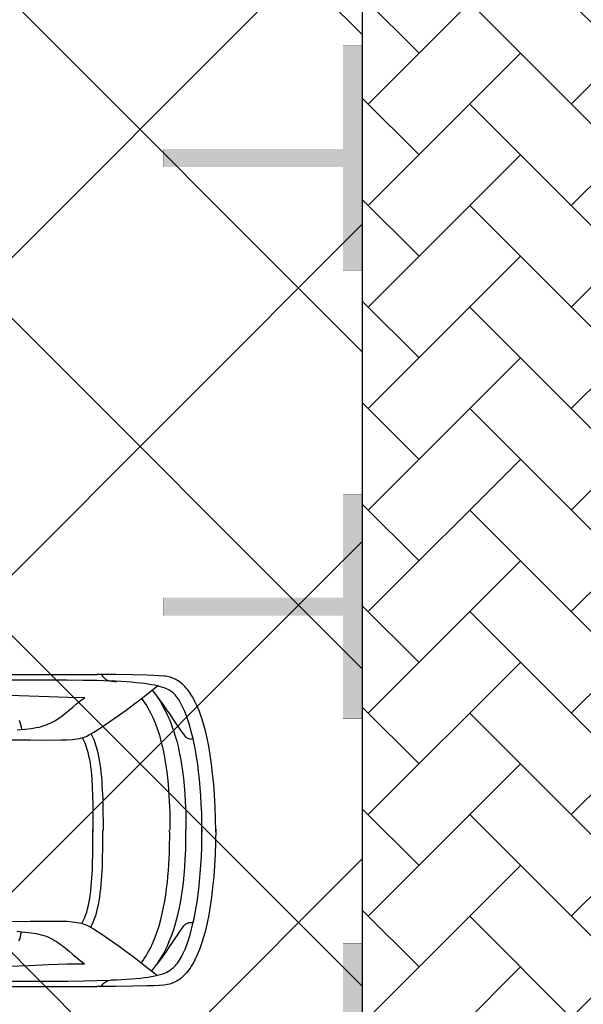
# Model space of a CAD drawing. Header units: millimetres. Extents: x 747415 to 1601423, y -236173 to 551995.
# Tile 345 of 549: x 1070597 to 1073739, y 203722 to 209208. Entities that reach past the tile are written whole.
import ezdxf

# ---------------------------------------------------------------- set-up
doc = ezdxf.new("R2010")
doc.units = ezdxf.units.MM
doc.header["$LTSCALE"] = 100
doc.header["$MEASUREMENT"] = 0
doc.linetypes.add('DASHED2', pattern=[9.525, 6.35, -3.175])
doc.layers.get('0').update_dxf_attribs({"linetype": 'CONTINUOUS', "lineweight": 0})
for name, color, linetype in [('T--A9041_VERHARDING_Parkeren', 9, 'CONTINUOUS'), ('T--L9041_VERHARDING_Wegen', 7, 'CONTINUOUS'), ('T--L9082_INRICHTING_SPECIFIEK_Auto', 8, 'CONTINUOUS')]:
    doc.layers.add(name, color=color, linetype=linetype)
for name, color, linetype, lineweight in [('T--A9041_VERHARDING_Wegen', 21, 'CONTINUOUS', 0), ('T--A9042_BEPLANTING', 90, 'CONTINUOUS', 0), ('T--L9067_BEHEERVOORZIENING_Belijning', 7, 'DASHED2', 0)]:
    doc.layers.add(name, color=color, linetype=linetype, lineweight=lineweight)
doc.layers.add('T--A9072_BELIJNING', color=7, linetype='CONTINUOUS', lineweight=0, true_color=0xffffff)

# ---------------------------------------------------------------- blocks, each defined once
blk = doc.blocks.new('auto17')
for p, q in [((1604.8, 867.6), (3518.7, 867.6)), ((1591.9, -871), (3520.1, -872))]:
    blk.add_line(p, q)
for points in [[(3045.2, 837.2), (3158.6, 837.2), (3262.4, 837.2), (3355.8, 836.7), (3443.5, 835.7), (3522, 833.8), (3591.6, 831.3), (3655.9, 828.4), (3712.1, 824.5), (3760.7, 819.5), (3783.1, 817.1), (3804, 814.1), (3823.1, 811.2), (3840.7, 807.8), (3856.9, 803.9), (3871.7, 799.9), (3885.5, 796.1), (3897.4, 791.6), (3908.3, 786.7), (3917.9, 781.8), (3926, 776.4), (3933.1, 770.5), (3938.8, 766.1), (3945, 761.2), (3950.8, 755.8), (3956.5, 750), (3962.2, 743.1), (3967.4, 736.2), (3978.4, 720), (3989.3, 701.9), (3999.8, 681.3), (4009.8, 658.8), (4019.3, 634.3), (4028.9, 607.3), (4037.5, 578.9), (4046, 548), (4054.1, 515.2), (4061.7, 480.8), (4068.4, 444.6), (4075.1, 406.4), (4080.8, 366.7), (4086, 325), (4090.8, 281.8), (4094.6, 237.2), (4097.9, 191.2), (4100.8, 143.1), (4102.7, 93.6), (4103.7, 43.1), (4104.1, -9.3), (4104.1, 4.4), (4103.7, -48), (4102.7, -99), (4100.3, -148), (4097.9, -196), (4094.6, -242.6), (4090.3, -287.2), (4085.5, -330.8), (4080.3, -372.5), (4074.1, -412.2), (4067.5, -450.9), (4060.3, -487.2), (4052.7, -521.5), (4044.6, -554.8), (4036, -585.7), (4027, -614.1), (4017.5, -641.1), (4007.9, -666.1), (3997.4, -688.6), (3987, -709.7), (3976.5, -727.9), (3965, -743.5), (3954.1, -757.8), (3942.7, -769.5), (3930.7, -778.3), (3934.5, -774.4), (3927.4, -780.3), (3919.3, -785.7), (3909.3, -790.6), (3898.8, -795.5), (3886.4, -799.9), (3872.6, -803.8), (3857.9, -807.8), (3841.7, -811.7), (3823.6, -814.6), (3804, -818), (3783.1, -821), (3760.7, -823.4), (3736.9, -825.9), (3710.7, -828.3), (3683.1, -830.3), (3654, -832.3), (3623, -833.7), (3590.2, -835.2), (3519.7, -837.7), (3440.6, -839.1), (3352.5, -840.1), (3258.2, -841.1), (3154.3, -841.1), (3040.5, -840.6)], [(4181.3, -9.3), (4179.9, 62.7), (4177.5, 130.9), (4173.7, 195.1), (4169.4, 256.4), (4163.7, 314.2), (4157.5, 368.1), (4149.9, 419.6), (4141.8, 467.6), (4132.7, 511.7), (4123.2, 553.9), (4112.7, 592.1), (4101.7, 627.4), (4089.8, 660.7), (4077.4, 690.6), (4064.6, 717.6), (4057.9, 730.4), (4051.3, 742.1), (4044.6, 753.4), (4037.5, 764.2), (4030.8, 774.4), (4023.6, 783.3), (4016, 792.1), (4008.9, 800.4), (4001.2, 807.8), (3994.1, 815.1), (3986.5, 821.5), (3978.9, 826.9), (3971.2, 832.3), (3963.6, 836.7), (3955.5, 841.1), (3947.9, 844.6), (3940.3, 847.5), (3932.2, 850), (3925.5, 853.4), (3911.2, 856.3), (3890.8, 858.8), (3865.5, 860.7), (3835, 862.2), (3799.3, 863.7), (3718.3, 865.6), (3623, 866.6), (3517.8, 867.6)], [(3543, 867.1), (3547.8, 858.8), (3553, 852.4), (3558.7, 846.5), (3564.9, 842.1), (3571.1, 838.2), (3577.8, 835.2), (3584.9, 833.3), (3592.6, 831.3), (3600.6, 830.3), (3608.8, 829.8), (3617.8, 829.3), (3626.8, 829.3)], [(3030.9, 504.4), (3147.2, 503.4), (3242.4, 502.4), (3318.2, 502.4), (3352, 503.4), (3381.5, 505.9), (3407.7, 509.3), (3420.1, 511.2), (3431.1, 513.7), (3442, 517.1), (3452, 520.6), (3461.5, 524.5), (3470.1, 528.9), (3499.7, 546.1), (3546.3, 575.9), (3607.8, 618.1), (3642.1, 642.1), (3679.7, 669.5), (3720.7, 699.9), (3763.1, 732.3), (3808.8, 767.6), (3856.9, 805.8)], [(3823.6, 782.8), (3845.9, 753.9), (3866.9, 725.4), (3886.9, 698), (3905.5, 671), (3923.1, 645.5), (3939.3, 622), (3954.6, 599.5), (3967.9, 579.9), (3979.4, 562.7), (3989.8, 547.5), (3998.4, 535.2), (4005.1, 527.4), (4010.3, 522), (4015.1, 518.1), (4019.8, 515.2), (4024.6, 512.7), (4028.9, 511.2), (4033.2, 510.3), (4041.7, 509.3), (4049.8, 509.8), (4057.4, 510.3)], [(3072.4, 559.3), (3115.7, 563.2), (3151.5, 567.1), (3179.1, 571.5), (3194.3, 574.5), (3208.6, 578.4), (3221.9, 582.3), (3235.3, 587.2), (3247.7, 592.1), (3259.6, 597.5), (3271, 603.4), (3282.5, 609.8), (3292.9, 616.6), (3303.4, 623.5), (3313.9, 630.3), (3323.9, 638.2), (3343.4, 653.4), (3363, 670), (3383, 686.7), (3403, 703.9), (3424.4, 721.5), (3447.8, 738.7)], [(1535.7, 754.9), (1651.5, 754.9), (1760.5, 754.9), (1865.3, 755.8), (1967.8, 756.3), (2068.7, 757.3), (2168.8, 757.8), (2269.3, 758.8), (2372.7, 759.3), (2479.3, 759.7), (2589.4, 759.7), (2706.1, 759.3), (2830.9, 758.3), (2925.7, 756.3), (3030, 752.9), (3139.1, 749), (3248.1, 744.6), (3353.4, 741.1), (3450.1, 739.7)], [(3083.8, 613.2), (3088.1, 602.4)], [(3766.4, 733.8), (3775.5, 721.5), (3784.5, 708.8), (3793.1, 695.5), (3801.2, 681.8), (3808.8, 667.6), (3816.4, 653.4), (3830.2, 624), (3843.1, 592.6), (3854.5, 560.7), (3865, 527.9), (3874.6, 494.1), (3882.6, 460.3), (3890.3, 425.5), (3896.4, 391.2), (3902.2, 356.4), (3906.9, 321.5), (3911.2, 287.2), (3914.6, 253.4), (3917.4, 220.1), (3919.3, 187.2), (3921.2, 155.9), (3922.6, 125.5), (3923.1, 96.1), (3923.6, 68.6), (3924.1, 42.2), (3924.1, 17.7), (3923.6, -4.4)], [(3856.9, 738.7), (3865.5, 724.5), (3874.6, 709.8), (3883.6, 693.6), (3893.1, 676.9), (3902.2, 658.8), (3911.2, 639.7), (3920.3, 619.6), (3929.3, 598), (3937.9, 574.5), (3946.5, 549.9), (3955.1, 524), (3962.7, 496), (3970.3, 466.7), (3977.4, 435.3), (3984.1, 401.4), (3990.3, 366.1), (3996, 328.4), (4000.8, 288.2), (4005.1, 246.6), (4008.9, 202), (4011.2, 154.9), (4013.6, 105.4), (4014.6, 53.4), (4014.6, -2)], [(3088.1, 602.4), (3092.4, 589.7), (3095.2, 575.9), (3097.6, 561.6)], [(3434.4, 515.2), (3442, 500.9), (3449.2, 485.8), (3455.4, 469.1), (3461.5, 451.9), (3466.3, 433.8), (3471.1, 414.2), (3475.4, 394.6), (3478.7, 374), (3482, 352.9), (3484.9, 330.9), (3487.3, 308.8), (3489.2, 285.8), (3490.6, 262.2), (3492, 238.7), (3493, 214.7), (3493.9, 190.2), (3494.4, 165.7), (3494.9, 140.7), (3495.4, 91.2), (3495.4, 41.2), (3495.4, -7.8)], [(3484.4, 534.8), (3492, 520.6), (3499.7, 504.9), (3505.9, 488.2), (3512, 470.6), (3517.3, 451.4), (3522, 431.8), (3526.8, 411.2), (3530.6, 390.2), (3533.9, 368.1), (3537.3, 345.6), (3540.2, 322), (3542.5, 298.5), (3544.4, 274), (3545.9, 249.5), (3547.3, 224.5), (3548.7, 199.5), (3549.7, 174.5), (3550.1, 149), (3551.1, 98), (3551.6, 47.6), (3551.6, -2)], [(3435.8, -519.6), (3443.5, -505.3), (3450.6, -490.1), (3456.8, -473.5), (3462.5, -456.3), (3467.7, -438.2), (3472, -419.1), (3476.3, -399), (3480.1, -378.4), (3483, -357.3), (3485.8, -335.8), (3487.7, -313.2), (3489.7, -290.1), (3492.5, -243.6), (3494.4, -195.1), (3494.9, -145.6), (3495.4, -96.1), (3495.4, -46.1), (3495.4, 2.9)], [(4181.3, 5.4), (4179.9, -66.7), (4177.5, -134.8), (4173.7, -199), (4169.4, -260.8), (4163.7, -318.1), (4157.5, -372), (4149.9, -423.5), (4141.8, -471.5), (4132.7, -516.1), (4123.2, -557.8), (4112.7, -596.5), (4101.7, -631.8), (4089.8, -665.1), (4077.4, -695), (4064.6, -722), (4057.9, -734.7), (4051.3, -746.5), (4044.6, -757.8), (4037.5, -768.6), (4030.8, -778.3), (4023.6, -787.7), (4016, -796.5), (4008.9, -804.8), (4001.2, -812.2), (3994.1, -819.1), (3986.5, -825.4), (3978.9, -831.3), (3971.2, -836.7), (3963.6, -841.1), (3955.5, -845), (3947.9, -849), (3940.3, -851.9), (3932.2, -854.3), (3929.3, -856.3), (3925, -857.8), (3918.4, -859.2), (3910.7, -860.7), (3901.7, -861.7), (3890.8, -863.2), (3865.5, -865.1), (3835, -866.6), (3799.3, -868.1), (3718.3, -870), (3623, -871), (3517.8, -872)], [(3485.8, -539.2), (3493.5, -525), (3500.6, -509.2), (3507.3, -492.6), (3513, -474.9), (3518.7, -455.8), (3523.5, -436.2), (3527.8, -415.6), (3531.6, -394.6), (3535.4, -372.5), (3538.2, -349.5), (3541.1, -326.4), (3543.5, -302.4), (3545.4, -278.4), (3546.8, -253.9), (3548.3, -228.9), (3549.7, -203.9), (3550.6, -178.4), (3551.1, -152.9), (3552.1, -102), (3552.5, -51.5), (3552.5, -2)], [(3767.4, -737.7), (3776.4, -725.4), (3785.5, -712.7), (3794, -699.4), (3802.1, -685.7), (3809.8, -672), (3817.4, -657.8), (3831.7, -628.4), (3844.5, -597.5), (3855.5, -565.6), (3866.5, -533.3), (3875.5, -500), (3883.6, -466.1), (3891.2, -431.8), (3897.4, -397.5), (3903.1, -363.2), (3907.9, -328.9), (3912.2, -295.1), (3915, -261.3), (3917.9, -228.4), (3920.3, -196), (3921.7, -165.2), (3924.1, -104.9), (3924.6, -51.5), (3924.1, -5.4)], [(3858.3, -742.6), (3866.9, -728.4), (3876, -713.7), (3885, -697.5), (3894.1, -680.8), (3903.1, -663.1), (3912.2, -644), (3921.2, -624), (3930.3, -602.4), (3938.8, -578.9), (3947.4, -554.8), (3955.5, -528.4), (3963.1, -500.4), (3970.8, -471), (3977.9, -439.6), (3984.6, -405.8), (3990.8, -371), (3996, -333.3), (4000.8, -293.1), (4005.1, -251.4), (4008.9, -206.8), (4011.2, -159.8), (4013.6, -110.3), (4014.6, -58.3), (4014.6, -2.9)], [(3032.4, -508.3), (3148.6, -507.3), (3243.4, -506.3), (3319.6, -506.8), (3353.4, -507.8), (3383, -509.8), (3409.2, -513.2), (3421.5, -515.6), (3432.5, -518.1), (3443.5, -521), (3453.5, -524.4), (3463, -528.4), (3471.6, -532.8), (3501.1, -549.9), (3547.3, -579.8), (3609.2, -622.5), (3643.5, -646.5), (3681.1, -673.9), (3721.6, -704.3), (3764.5, -736.7), (3809.8, -772), (3857.9, -810.2)], [(3824.5, -786.7), (3846.9, -757.8), (3867.9, -729.8), (3887.9, -701.9), (3906.9, -675.4), (3924.6, -649.9), (3940.3, -626.4), (3969.3, -582.8), (3991.3, -550.4), (4006, -531.8), (4011.2, -526.4), (4015.5, -522), (4020.3, -519.1), (4024.6, -516.6), (4028.4, -515.1), (4032.7, -514.6), (4040.3, -513.7), (4047.4, -514.2), (4055.1, -514.6)], [(3073.8, -563.7), (3116.7, -567.1), (3152.4, -571.5), (3180.5, -575.9), (3195.8, -578.9), (3210, -582.8), (3223.4, -586.7), (3236.7, -591.6), (3249.1, -596.5), (3261, -601.9), (3283.9, -614.1), (3304.8, -627.4), (3324.8, -642.1), (3344.8, -657.8), (3363.9, -673.9), (3383.9, -690.6), (3403.9, -707.8), (3425.3, -725.4), (3448.7, -742.6)], [(3089.5, -606.3), (3093.3, -593.6), (3096.2, -579.8), (3098.7, -565.7)], [(3085.2, -617.1), (3089.5, -606.3)], [(1536.7, -759.3), (1652, -759.3), (1761, -759.3), (1865.8, -759.7), (1968.2, -760.2), (2069.2, -761.2), (2169.2, -762.2), (2270.2, -762.7), (2373.6, -763.2), (2480.3, -763.6), (2590.8, -763.6), (2707.5, -763.2), (2831.8, -762.2), (2926.6, -760.7), (3030.9, -757.3), (3140, -753.4), (3249.6, -748.9), (3354.4, -745.5), (3451.1, -744.1)], [(3544.4, -871.5), (3549.2, -863.2), (3554.4, -856.8), (3560.2, -850.9), (3565.9, -846), (3572.5, -842.6), (3579.2, -839.6), (3586.4, -837.2), (3593.5, -835.7), (3601.6, -834.2), (3609.7, -833.7), (3618.7, -833.2), (3627.8, -833.2)]]:
    blk.add_lwpolyline(points)
blk = doc.blocks.new('9041_parkeerplaats_2500x5000_hoeklijn')
at = {"layer": 'T--A9072_BELIJNING', "linetype": 'Continuous'}
h = blk.add_hatch(color=256, dxfattribs=at)
h.paths.add_polyline_path([(-1200, -1390), (-1250, -1390), (-1250, -2500), (-625, -2500), (-625, -2390), (-1200, -2390)])
h.paths.add_polyline_path([(1250, -1390), (1200, -1390), (1200, -2390), (625, -2390), (625, -2500), (1250, -2500)])
at = {"layer": 'T--L9067_BEHEERVOORZIENING_Belijning', "const_width": 1}
for points in [[(-1200, -1390), (-1250, -1390), (-1250, -2500), (-625, -2500), (-625, -2390), (-1200, -2390)], [(1250, -1390), (1200, -1390), (1200, -2390), (625, -2390), (625, -2500), (1250, -2500)]]:
    blk.add_lwpolyline(points, close=True, dxfattribs=at)
blk = doc.blocks.new('*U281')
at = {"layer": 'T--L9067_BEHEERVOORZIENING_Belijning'}
blk.add_blockref('9041_parkeerplaats_2500x5000_hoeklijn', (0, 1945, -0.5), dxfattribs=at)
blk = doc.blocks.new('*U282')
at = {"layer": 'T--L9067_BEHEERVOORZIENING_Belijning', "color": 0, "linetype": 'ByBlock', "lineweight": -2, "transparency": 16777216}
for p in [(10000, 0), (12500, 0), (15000, 0)]:
    blk.add_blockref('*U281', p, dxfattribs=at)

msp = doc.modelspace()

# ---------------------------------------------------------------- hatches: boundary and pattern name
at = {"layer": 'T--A9041_VERHARDING_Parkeren', "linetype": 'Continuous'}
h = msp.add_hatch(dxfattribs=at)
h.set_pattern_fill('ANSI37', color=256, scale=10000, style=0)
h.paths.add_polyline_path([(1072508.673, 229007.436), (1071884.082, 228822.796), (1068974.115, 227935.49), (1066078.944, 227020.696), (1063200.222, 226074.16), (1062508.673, 225836.534), (1062508.673, 193325.106), (1072508.673, 193325.106)])
at = {"layer": 'T--A9041_VERHARDING_Wegen', "linetype": 'Continuous'}
h = msp.add_hatch(dxfattribs=at)
h.set_pattern_fill('AR-HBONE', color=256, scale=100, style=0)
h.paths.add_polyline_path([(1072508.673, 193125.106), (1077508.673, 193125.106), (1077508.673, 230436.262), (1072508.673, 229007.436)])
at = {"layer": 'T--A9042_BEPLANTING'}
h = msp.add_hatch(dxfattribs=at)
h.set_pattern_fill('GRASS', color=256, scale=1500, style=0)
edge = h.paths.add_edge_path()
edge.add_line((1194589.183, 247525.193), (1194593.64, 247264.881))
edge.add_line((1194593.64, 247264.881), (1189597.042, 247120.843))
edge.add_line((1189597.042, 247120.843), (1179615.176, 246734.424))
edge.add_line((1179615.176, 246734.424), (1169673.169, 246260.926))
edge.add_line((1169673.169, 246260.926), (1159743.156, 245284.429))
edge.add_line((1159743.156, 245284.429), (1149794.302, 244232.037))
edge.add_line((1149794.302, 244232.037), (1139904.319, 243419.621))
edge.add_line((1139904.319, 243419.621), (1138613.747, 243325.021))
edge.add_line((1138613.747, 243325.021), (1135690.007, 243117.197))
edge.add_line((1135690.007, 243117.197), (1132771.926, 242932.503))
edge.add_line((1132771.926, 242932.503), (1129859.398, 242758.599))
edge.add_line((1129859.398, 242758.599), (1126616.556, 242566.575))
edge.add_line((1126616.556, 242566.575), (1123385.964, 242364.695))
edge.add_line((1123385.964, 242364.695), (1120184.728, 242139.833))
edge.add_line((1120184.728, 242139.833), (1117014.113, 241880.011))
edge.add_line((1117014.113, 241880.011), (1113876.289, 241570.228))
edge.add_line((1113876.289, 241570.228), (1110773.76, 241198.319))
edge.add_line((1110773.76, 241198.319), (1107692.214, 240764.72))
edge.add_line((1107692.214, 240764.72), (1104624.361, 240306.925))
edge.add_line((1104624.361, 240306.925), (1101572.465, 239835.828))
edge.add_line((1101572.465, 239835.828), (1100403.086, 239650.924))
edge.add_line((1100403.086, 239650.924), (1097780.987, 239217.99))
edge.add_line((1097780.987, 239217.99), (1095157.329, 238732.83))
edge.add_line((1095157.329, 238732.83), (1092526.922, 238274.052))
edge.add_line((1092526.922, 238274.052), (1089457.602, 237766.051))
edge.add_line((1089457.602, 237766.051), (1086388.73, 237224.846))
edge.add_line((1086388.73, 237224.846), (1083401.545, 236651.668))
edge.add_line((1083401.545, 236651.668), (1080469.385, 236024.459))
edge.add_line((1080469.385, 236024.459), (1077519.444, 235269.823))
edge.add_line((1077519.444, 235269.823), (1074567.867, 234454.498))
edge.add_line((1074567.867, 234454.498), (1071611.505, 233602.32))
edge.add_line((1071611.505, 233602.32), (1068661.406, 232725.291))
edge.add_line((1068661.406, 232725.291), (1065719.424, 231822.381))
edge.add_line((1065719.424, 231822.381), (1062684.54, 230856.109))
edge.add_line((1062684.54, 230856.109), (1059866.196, 229920.836))
edge.add_line((1059866.196, 229920.836), (1056845.381, 228880.035))
edge.add_line((1056845.381, 228880.035), (1054034.15, 227860.451))
edge.add_line((1054034.15, 227860.451), (1051908.682, 227043.859))
edge.add_line((1051908.682, 227043.859), (1051192.354, 226766.278))
edge.add_line((1051192.354, 226766.278), (1050671.69, 226564.519))
edge.add_line((1050671.69, 226564.519), (1049927.631, 226262.62))
edge.add_line((1049927.631, 226262.62), (1049070.32, 225903.54))
edge.add_line((1049070.32, 225903.54), (1048360.834, 225606.376))
edge.add_line((1048360.834, 225606.376), (1045574.185, 224396.868))
edge.add_line((1045574.185, 224396.868), (1042746.023, 223102.062))
edge.add_line((1042746.023, 223102.062), (1039916.204, 221736.561))
edge.add_line((1039916.204, 221736.561), (1037264.038, 220364.549))
edge.add_line((1037264.038, 220364.549), (1036639.036, 220037.907))
edge.add_line((1036639.036, 220037.907), (1035761.731, 219567.084))
edge.add_line((1035761.731, 219567.084), (1034455.173, 218860.02))
edge.add_line((1034455.173, 218860.02), (1031834.519, 217415.207))
edge.add_line((1031834.519, 217415.207), (1029063.532, 215837.52))
edge.add_line((1029063.532, 215837.52), (1026493.513, 214322.916))
edge.add_line((1026493.513, 214322.916), (1023661.374, 212596.81))
edge.add_line((1023661.374, 212596.81), (1021148.701, 211011.913))
edge.add_line((1021148.701, 211011.913), (1018664.489, 209394.723))
edge.add_line((1018664.489, 209394.723), (1016111.63, 207674.051))
edge.add_line((1016111.63, 207674.051), (1013541.964, 205866.676))
edge.add_line((1013541.964, 205866.676), (1011054.819, 204060.939))
edge.add_line((1011054.819, 204060.939), (1008551.61, 202180.933))
edge.add_line((1008551.61, 202180.933), (1006071.977, 200261.271))
edge.add_line((1006071.977, 200261.271), (1003623.026, 198305.877))
edge.add_line((1003623.026, 198305.877), (1001255.469, 196356.541))
edge.add_line((1001255.469, 196356.541), (998895.97, 194358.237))
edge.add_line((998895.97, 194358.237), (996592.894, 192340.973))
edge.add_line((996592.894, 192340.973), (994271.188, 190253.094))
edge.add_line((994271.188, 190253.094), (992089.799, 188232.713))
edge.add_line((992089.799, 188232.713), (989855.126, 186096.735))
edge.add_line((989855.126, 186096.735), (987565.682, 183840.779))
edge.add_line((987565.682, 183840.779), (985556.73, 181812.43))
edge.add_line((985556.73, 181812.43), (983340.235, 179499.914))
edge.add_line((983340.235, 179499.914), (981234.422, 177237.565))
edge.add_line((981234.422, 177237.565), (979162.94, 174943.215))
edge.add_line((979162.94, 174943.215), (977214.691, 172724.59))
edge.add_line((977214.691, 172724.59), (975036.892, 170165.071))
edge.add_line((975036.892, 170165.071), (973160.412, 167901.106))
edge.add_line((973160.412, 167901.106), (971300.145, 165540.186))
edge.add_line((971300.145, 165540.186), (970653.489, 164750.347))
edge.add_line((970653.489, 164750.347), (969323.906, 163031.694))
edge.add_line((969323.906, 163031.694), (967532.389, 160664.585))
edge.add_line((967532.389, 160664.585), (965620.33, 158124.446))
edge.add_line((965620.33, 158124.446), (963729.485, 155559.861))
edge.add_line((963729.485, 155559.861), (962160.024, 153368.205))
edge.add_line((962160.024, 153368.205), (960583.853, 151476.839))
edge.add_line((960583.853, 151476.839), (957868.106, 147829.141))
edge.add_line((957868.106, 147829.141), (955546.579, 144354.957))
edge.add_line((955546.579, 144354.957), (952781.766, 139999.101))
edge.add_line((952781.766, 139999.101), (950228.309, 135925.671))
edge.add_line((950228.309, 135925.671), (947689.507, 131669.07))
edge.add_line((947689.507, 131669.07), (945836.511, 128467.426))
edge.add_line((945836.511, 128467.426), (939785.242, 117718.876))
edge.add_line((939785.242, 117718.876), (930712.869, 102774.401))
edge.add_line((930712.869, 102774.401), (922173.53, 90199.799))
edge.add_arc((831492.457, 157259.067), 112782.989, 306.60619454, 323.5168236, ccw=False)
edge.add_line((898746.269, 66722.183), (906881.323, 58450.839))
edge.add_arc((1039056.702, -43733.649), 167068.849, 138.06483794, 142.29247104, ccw=False)
edge.add_line((914773.924, 67916.66), (924725.806, 83316.857))
edge.add_line((924725.806, 83316.857), (935036.865, 100427.915))
edge.add_line((935036.865, 100427.915), (938271.243, 105214.41))
edge.add_line((938271.243, 105214.41), (944567.151, 115601.153))
edge.add_line((944567.151, 115601.153), (949536.685, 124088.131))
edge.add_line((949536.685, 124088.131), (954824.472, 132626.587))
edge.add_line((954824.472, 132626.587), (959827.89, 140132.671))
edge.add_line((959827.89, 140132.671), (963059.812, 145135.12))
edge.add_line((963059.812, 145135.12), (965500.197, 148828.356))
edge.add_line((965500.197, 148828.356), (966613.361, 150562.786))
edge.add_line((966613.361, 150562.786), (968025.373, 152669.584))
edge.add_line((968025.373, 152669.584), (969925.147, 155201.552))
edge.add_line((969925.147, 155201.552), (971712.101, 157704.465))
edge.add_line((971712.101, 157704.465), (973307.285, 159791.446))
edge.add_line((973307.285, 159791.446), (974380.773, 161326.936))
edge.add_line((974380.773, 161326.936), (975513.5, 162711.848))
edge.add_line((975513.5, 162711.848), (977022.752, 164676.523))
edge.add_line((977022.752, 164676.523), (979125.989, 167160.936))
edge.add_line((979125.989, 167160.936), (980701.644, 168861.659))
edge.add_line((980701.644, 168861.659), (983077.997, 171627.505))
edge.add_line((983077.997, 171627.505), (985074.319, 173856.029))
edge.add_line((985074.319, 173856.029), (986909.132, 175828.505))
edge.add_line((986909.132, 175828.505), (989063.699, 178159.256))
edge.add_line((989063.699, 178159.256), (991154.428, 180245.145))
edge.add_line((991154.428, 180245.145), (993121.205, 182057.606))
edge.add_line((993121.205, 182057.606), (995324.494, 184142.051))
edge.add_line((995324.494, 184142.051), (997280.219, 186006.612))
edge.add_line((997280.219, 186006.612), (999623.744, 188200.448))
edge.add_line((999623.744, 188200.448), (1002349.065, 190608.065))
edge.add_line((1002349.065, 190608.065), (1004754.956, 192653.066))
edge.add_line((1004754.956, 192653.066), (1007294.928, 194741.918))
edge.add_line((1007294.928, 194741.918), (1008978.786, 196161.928))
edge.add_line((1008978.786, 196161.928), (1011076.047, 197755.95))
edge.add_line((1011076.047, 197755.95), (1013065.241, 199247.814))
edge.add_line((1013065.241, 199247.814), (1015821.037, 201346.882))
edge.add_line((1015821.037, 201346.882), (1017686.716, 202722.52))
edge.add_line((1017686.716, 202722.52), (1020957.031, 204817.97))
edge.add_line((1020957.031, 204817.97), (1023228.197, 206313.401))
edge.add_line((1023228.197, 206313.401), (1026470.58, 208376.744))
edge.add_line((1026470.58, 208376.744), (1028603.548, 209658.432))
edge.add_line((1028603.548, 209658.432), (1030968.801, 211111.637))
edge.add_line((1030968.801, 211111.637), (1032974.557, 212278.47))
edge.add_line((1032974.557, 212278.47), (1034989.373, 213415.47))
edge.add_line((1034989.373, 213415.47), (1036654.679, 214452.728))
edge.add_line((1036654.679, 214452.728), (1038246.03, 215241.653))
edge.add_line((1038246.03, 215241.653), (1039948.347, 216202.761))
edge.add_line((1039948.347, 216202.761), (1041825.775, 217172.039))
edge.add_line((1041825.775, 217172.039), (1043014.131, 217759.859))
edge.add_line((1043014.131, 217759.859), (1045164.207, 218821.145))
edge.add_line((1045164.207, 218821.145), (1047341.541, 219812.404))
edge.add_line((1047341.541, 219812.404), (1050071.07, 221013.985))
edge.add_line((1050071.07, 221013.985), (1051244.22, 221490.97))
edge.add_line((1051244.22, 221490.97), (1052347.556, 221956.97))
edge.add_line((1052347.556, 221956.97), (1053649.506, 222430.47))
edge.add_line((1053649.506, 222430.47), (1054533.126, 222784.97))
edge.add_line((1054533.126, 222784.97), (1056086.056, 223306.47))
edge.add_line((1056086.056, 223306.47), (1057869.317, 223968.97))
edge.add_line((1057869.317, 223968.97), (1060574.556, 224929.97))
edge.add_line((1060574.556, 224929.97), (1063483.693, 225922.97))
edge.add_line((1063483.693, 225922.97), (1065608.903, 226631.593))
edge.add_line((1065608.903, 226631.593), (1069173.064, 227676.47))
edge.add_line((1069173.064, 227676.47), (1072281.977, 228625.637))
edge.add_line((1072281.977, 228625.637), (1075375.394, 229611.47))
edge.add_line((1075375.394, 229611.47), (1077123.927, 230119.62))
edge.add_line((1077123.927, 230119.62), (1080375.394, 230986.97))
edge.add_line((1080375.394, 230986.97), (1082892.594, 231747.063))
edge.add_line((1082892.594, 231747.063), (1087287.423, 232727.295))
edge.add_line((1087287.423, 232727.295), (1089726.851, 233304.236))
edge.add_line((1089726.851, 233304.236), (1092683.446, 233905.227))
edge.add_line((1092683.446, 233905.227), (1095564.394, 234529.046))
edge.add_line((1095564.394, 234529.046), (1098820.303, 235134.124))
edge.add_line((1098820.303, 235134.124), (1101429.17, 235680.801))
edge.add_line((1101429.17, 235680.801), (1102775.394, 235932.97))
edge.add_line((1102775.394, 235932.97), (1105482.445, 236248.973))
edge.add_line((1105482.445, 236248.973), (1107758.807, 236612.397))
edge.add_line((1107758.807, 236612.397), (1110496.735, 236978.709))
edge.add_line((1110496.735, 236978.709), (1115376.091, 237663.748))
edge.add_line((1115376.091, 237663.748), (1120160.891, 238162.648))
edge.add_line((1120160.891, 238162.648), (1122883.614, 238303.454))
edge.add_line((1122883.614, 238303.454), (1125390.669, 238461.915))
edge.add_line((1125390.669, 238461.915), (1128123.405, 238391.97))
edge.add_line((1128123.405, 238391.97), (1132768.171, 238736.47))
edge.add_line((1132768.171, 238736.47), (1135790.587, 239107.966))
edge.add_line((1135790.587, 239107.966), (1138342.94, 239481.456))
edge.add_line((1138342.94, 239481.456), (1142060.43, 239524.47))
edge.add_line((1142060.43, 239524.47), (1147419.918, 239838.053))
edge.add_line((1147419.918, 239838.053), (1152508.673, 240937.759))
edge.add_line((1152508.673, 240937.759), (1161790.445, 241405.25))
edge.add_line((1161790.445, 241405.25), (1166293.104, 242414.317))
edge.add_line((1166293.104, 242414.317), (1170003.913, 243136.47))
edge.add_line((1170003.913, 243136.47), (1182817.631, 243902.97))
edge.add_line((1182817.631, 243902.97), (1191677.387, 244103.47))
edge.add_line((1191677.387, 244103.47), (1200992.076, 244164.47))
edge.add_line((1200992.076, 244164.47), (1212315.556, 244345.47))
edge.add_line((1212315.556, 244345.47), (1212435.36, 247419.97))
edge.add_line((1212435.36, 247419.97), (1205479.36, 247503.517))
edge.add_line((1205479.36, 247503.517), (1202606.248, 247460.622))
edge.add_line((1202606.248, 247460.622), (1194593.64, 247264.881))

# ---------------------------------------------------------------- linework, layer by layer
at = {"layer": 'T--A9041_VERHARDING_Parkeren', "linetype": 'Continuous'}
msp.add_lwpolyline([(1072508.673, 229007.436), (1071884.082, 228822.796), (1068974.115, 227935.49), (1066078.944, 227020.696), (1063200.222, 226074.16), (1062508.673, 225836.534), (1062508.673, 193325.106), (1072508.673, 193325.106)], close=True, dxfattribs=at)
at = {"layer": 'T--A9041_VERHARDING_Wegen', "linetype": 'Continuous', "const_width": 1}
msp.add_lwpolyline([(1072508.673, 193125.106), (1077508.673, 193125.106), (1077508.673, 230436.262), (1072508.673, 229007.436)], close=True, dxfattribs=at)
at = {"layer": 'T--L9041_VERHARDING_Wegen', "const_width": 1}
msp.add_lwpolyline([(1072508.673, 229007.436), (1072508.673, 193125.106)], dxfattribs=at)

# ---------------------------------------------------------------- block references
at = {"layer": 'T--L9067_BEHEERVOORZIENING_Belijning', "rotation": 89.99999999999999}
msp.add_blockref('*U282', (1071953.673, 194687.759, 0.5), dxfattribs=at)
at = {"layer": 'T--L9082_INRICHTING_SPECIFIEK_Auto', "xscale": -1, "rotation": 180}
msp.add_blockref('auto17', (1067508.673, 204687.759), dxfattribs=at)

doc.saveas('drawing.dxf')
